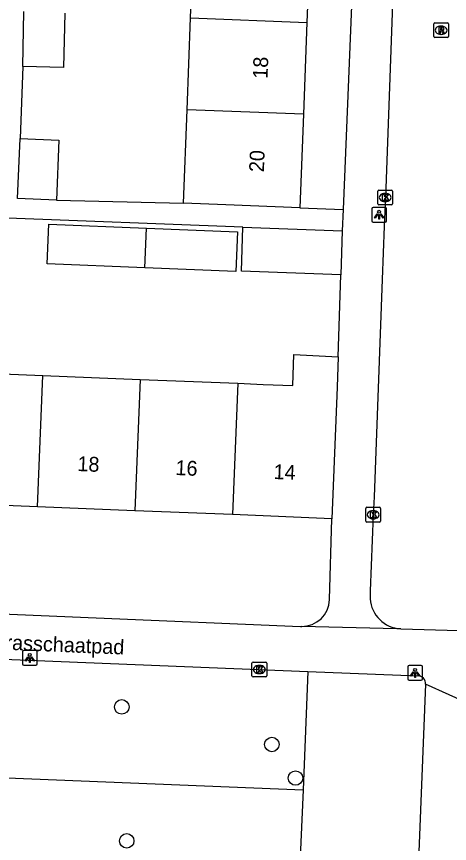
# Model space of a CAD drawing. Extents: x 160732 to 162105, y 387428 to 388479.
# Drawn here: x 161585.9 to 161615.2, y 387874.9 to 387930.8 of the extents above; entities that cross this region are included whole.
import ezdxf

# ---------------------------------------------------------------- set-up
doc = ezdxf.new("R2010")
doc.units = 0
for name, color, linetype in [('IMGEO_Boom', 7, 'Continuous'), ('IMGEO_Groenvoorziening', 7, 'Continuous'), ('IMGEO_Kolk', 7, 'Continuous'), ('IMGEO_Lichtpunt', 7, 'Continuous'), ('IMGEO_Openbare_ruimte_label', 7, 'Continuous'), ('IMGEO_Pand', 7, 'Continuous'), ('IMGEO_Pand_nummerreeks', 7, 'Continuous'), ('IMGEO_Rijbaan_lokaal_open', 7, 'Continuous'), ('IMGEO_Rioolput', 7, 'Continuous'), ('IMGEO_Voetpad_open', 7, 'Continuous')]:
    doc.layers.add(name, color=color, linetype=linetype)

msp = doc.modelspace()

# ---------------------------------------------------------------- linework, layer by layer
at = {"layer": 'IMGEO_Boom'}
for centre in [(161593.059, 387884.158), (161603.2, 387881.621), (161604.797, 387879.35), (161593.391, 387875.109)]:
    msp.add_circle(centre, 0.489, dxfattribs=at)
at = {"layer": 'IMGEO_Groenvoorziening'}
for points in [[(161605.622, 387886.559), (161605.305, 387878.566)], [(161583.631, 387879.426), (161605.305, 387878.566)], [(161605.305, 387878.566), (161604.965, 387870.483)]]:
    msp.add_lwpolyline(points, dxfattribs=at)
at = {"layer": 'IMGEO_Kolk'}
for p, q in [((161610.358, 387918.141), (161610.358, 387918.993)), ((161610.433, 387919.067), (161611.285, 387919.067)), ((161610.846, 387918.847), (161610.871, 387918.847)), ((161611.359, 387918.993), (161611.359, 387918.141)), ((161610.869, 387918.287), (161610.844, 387918.287)), ((161611.285, 387918.067), (161610.433, 387918.067)), ((161609.55, 387896.712), (161609.55, 387897.564)), ((161609.625, 387897.638), (161610.477, 387897.638)), ((161610.038, 387897.418), (161610.063, 387897.418)), ((161610.551, 387897.564), (161610.551, 387896.712)), ((161610.061, 387896.858), (161610.036, 387896.858)), ((161610.477, 387896.638), (161609.625, 387896.638)), ((161601.856, 387886.258), (161601.856, 387887.11)), ((161601.931, 387887.184), (161602.783, 387887.184)), ((161602.344, 387886.964), (161602.369, 387886.964)), ((161602.857, 387887.11), (161602.857, 387886.258)), ((161602.367, 387886.404), (161602.342, 387886.404)), ((161602.783, 387886.184), (161601.931, 387886.184))]:
    msp.add_line(p, q, dxfattribs=at)
for points in [[(161610.358, 387918.141), (161610.358, 387918.993)], [(161610.433, 387919.067), (161611.285, 387919.067)], [(161610.679, 387918.767), (161610.802, 387918.767), (161610.802, 387918.616), (161610.932, 387918.767), (161611.096, 387918.767), (161610.95, 387918.616), (161611.103, 387918.367), (161610.951, 387918.367), (161610.866, 387918.531), (161610.802, 387918.464), (161610.802, 387918.367), (161610.679, 387918.367), (161610.679, 387918.767)], [(161611.359, 387918.993), (161611.359, 387918.141)], [(161611.285, 387918.067), (161610.433, 387918.067)], [(161609.55, 387896.712), (161609.55, 387897.564)], [(161609.625, 387897.638), (161610.477, 387897.638)], [(161610.551, 387897.564), (161610.551, 387896.712)], [(161609.871, 387897.338), (161609.994, 387897.338), (161609.994, 387897.187), (161610.124, 387897.338), (161610.288, 387897.338), (161610.142, 387897.187), (161610.295, 387896.938), (161610.143, 387896.938), (161610.058, 387897.102), (161609.994, 387897.035), (161609.994, 387896.938), (161609.871, 387896.938), (161609.871, 387897.338)], [(161610.477, 387896.638), (161609.625, 387896.638)], [(161601.856, 387886.258), (161601.856, 387887.11)], [(161601.931, 387887.184), (161602.783, 387887.184)], [(161602.177, 387886.884), (161602.3, 387886.884), (161602.3, 387886.733), (161602.43, 387886.884), (161602.594, 387886.884), (161602.448, 387886.733), (161602.601, 387886.484), (161602.449, 387886.484), (161602.364, 387886.648), (161602.3, 387886.581), (161602.3, 387886.484), (161602.177, 387886.484), (161602.177, 387886.884)], [(161602.857, 387887.11), (161602.857, 387886.258)], [(161602.783, 387886.184), (161601.931, 387886.184)]]:
    msp.add_lwpolyline(points, dxfattribs=at)
for centre, start, end in [((161610.435, 387918.991), 91.552, 178.448), ((161610.435, 387918.991), 91.552, 178.448), ((161611.283, 387918.991), 1.552, 88.448), ((161611.283, 387918.991), 1.552, 88.448), ((161610.435, 387918.143), 181.552, 268.448), ((161610.435, 387918.143), 181.552, 268.448), ((161611.283, 387918.143), 271.552, 358.448), ((161611.283, 387918.143), 271.552, 358.448), ((161609.627, 387897.562), 91.552, 178.448), ((161609.627, 387897.562), 91.552, 178.448), ((161610.475, 387897.562), 1.552, 88.448), ((161610.475, 387897.562), 1.552, 88.448), ((161609.627, 387896.714), 181.552, 268.448), ((161609.627, 387896.714), 181.552, 268.448), ((161610.475, 387896.714), 271.552, 358.448), ((161610.475, 387896.714), 271.552, 358.448), ((161601.933, 387887.108), 91.552, 178.448), ((161601.933, 387887.108), 91.552, 178.448), ((161602.781, 387887.108), 1.552, 88.448), ((161602.781, 387887.108), 1.552, 88.448), ((161601.933, 387886.26), 181.552, 268.448), ((161601.933, 387886.26), 181.552, 268.448), ((161602.781, 387886.26), 271.552, 358.448), ((161602.781, 387886.26), 271.552, 358.448)]:
    msp.add_arc(centre, 0.0765, start, end, dxfattribs=at)
for centre, major_axis, ratio, start_param, end_param in [((161610.845, 387918.567), (-0.387, 0.002), 0.722429, 4.712389, 7.853982), ((161610.87, 387918.567), (-0.39, 0.002), 0.717154, 1.570796, 4.712389), ((161610.037, 387897.138), (-0.387, 0.002), 0.722429, 4.712389, 7.853982), ((161610.062, 387897.138), (-0.39, 0.002), 0.717154, 1.570796, 4.712389), ((161602.343, 387886.684), (-0.387, 0.002), 0.722429, 4.712389, 7.853982), ((161602.368, 387886.684), (-0.39, 0.002), 0.717154, 1.570796, 4.712389)]:
    msp.add_ellipse(centre, major_axis=major_axis, ratio=ratio, start_param=start_param, end_param=end_param, dxfattribs=at)
at = {"layer": 'IMGEO_Lichtpunt'}
for p, q in [((161609.945, 387917.802), (161609.945, 387916.995)), ((161609.945, 387917.802), (161609.945, 387916.995)), ((161610.847, 387917.897), (161610.039, 387917.897)), ((161610.847, 387917.897), (161610.039, 387917.897)), ((161610.941, 387916.995), (161610.941, 387917.802)), ((161610.941, 387916.995), (161610.941, 387917.802)), ((161610.039, 387916.901), (161610.847, 387916.901)), ((161610.039, 387916.901), (161610.847, 387916.901)), ((161587.245, 387887.967), (161586.437, 387887.967)), ((161587.245, 387887.967), (161586.437, 387887.967)), ((161586.343, 387887.872), (161586.343, 387887.065)), ((161586.343, 387887.872), (161586.343, 387887.065)), ((161587.339, 387887.065), (161587.339, 387887.872)), ((161587.339, 387887.065), (161587.339, 387887.872)), ((161586.437, 387886.971), (161587.245, 387886.971)), ((161586.437, 387886.971), (161587.245, 387886.971)), ((161612.381, 387886.858), (161612.381, 387886.051)), ((161612.381, 387886.858), (161612.381, 387886.051)), ((161613.283, 387886.953), (161612.475, 387886.953)), ((161613.283, 387886.953), (161612.475, 387886.953)), ((161613.377, 387886.051), (161613.377, 387886.858)), ((161613.377, 387886.051), (161613.377, 387886.858)), ((161612.475, 387885.957), (161613.283, 387885.957)), ((161612.475, 387885.957), (161613.283, 387885.957))]:
    msp.add_line(p, q, dxfattribs=at)
for points in [[(161610.319, 387917.466), (161610.358, 387917.438), (161610.17, 387917.176), (161610.132, 387917.203), (161610.319, 387917.466)], [(161610.421, 387917.418), (161610.468, 387917.418), (161610.468, 387917.096), (161610.421, 387917.096), (161610.421, 387917.418)], [(161610.531, 387917.438), (161610.569, 387917.465), (161610.756, 387917.203), (161610.717, 387917.175), (161610.531, 387917.438)], [(161586.717, 387887.536), (161586.756, 387887.508), (161586.568, 387887.246), (161586.53, 387887.273), (161586.717, 387887.536)], [(161586.819, 387887.488), (161586.866, 387887.488), (161586.866, 387887.166), (161586.819, 387887.166), (161586.819, 387887.488)], [(161586.929, 387887.508), (161586.967, 387887.535), (161587.154, 387887.273), (161587.115, 387887.245), (161586.929, 387887.508)], [(161612.755, 387886.522), (161612.794, 387886.494), (161612.606, 387886.232), (161612.568, 387886.259), (161612.755, 387886.522)], [(161612.857, 387886.474), (161612.904, 387886.474), (161612.904, 387886.152), (161612.857, 387886.152), (161612.857, 387886.474)], [(161612.967, 387886.494), (161613.005, 387886.521), (161613.192, 387886.259), (161613.153, 387886.231), (161612.967, 387886.494)]]:
    msp.add_lwpolyline(points, dxfattribs=at)
for centre in [(161610.444, 387917.6), (161586.842, 387887.67), (161612.88, 387886.656)]:
    msp.add_circle(centre, 0.0994, dxfattribs=at)
for centre, start, end in [((161610.039, 387917.802), 90, 180), ((161610.039, 387917.802), 90, 180), ((161610.847, 387917.802), 0, 90), ((161610.847, 387917.802), 0, 90), ((161610.039, 387916.995), 180, 270), ((161610.039, 387916.995), 180, 270), ((161610.847, 387916.995), 270, 0), ((161610.847, 387916.995), 270, 360), ((161586.437, 387887.872), 90, 180), ((161586.437, 387887.872), 90, 180), ((161587.245, 387887.872), 0, 90), ((161587.245, 387887.872), 0, 90), ((161586.437, 387887.065), 180, 270), ((161586.437, 387887.065), 180, 270), ((161587.245, 387887.065), 270, 0), ((161587.245, 387887.065), 270, 360), ((161612.475, 387886.858), 90, 180), ((161612.475, 387886.858), 90, 180), ((161613.283, 387886.858), 0, 90), ((161613.283, 387886.858), 0, 90), ((161612.475, 387886.051), 180, 270), ((161612.475, 387886.051), 180, 270), ((161613.283, 387886.051), 270, 0), ((161613.283, 387886.051), 270, 360)]:
    msp.add_arc(centre, 0.0946, start, end, dxfattribs=at)
at = {"layer": 'IMGEO_Pand'}
for points in [[(161597.713, 387930.694), (161597.954, 387936.89)], [(161605.815, 387936.585), (161605.574, 387930.389)], [(161586.364, 387927.412), (161586.448, 387931.131)], [(161589.214, 387931.024), (161589.131, 387927.349), (161586.364, 387927.412)], [(161597.473, 387924.497), (161597.713, 387930.694)], [(161597.713, 387930.694), (161605.574, 387930.389)], [(161605.574, 387930.389), (161605.334, 387924.192)], [(161597.228, 387918.18), (161597.473, 387924.497)], [(161605.334, 387924.192), (161597.473, 387924.497)], [(161605.334, 387924.192), (161605.089, 387917.875)], [(161588.637, 387918.381), (161586.008, 387918.494), (161586.183, 387922.56)], [(161586.183, 387922.56), (161588.812, 387922.447), (161588.637, 387918.381)], [(161605.089, 387917.875), (161600.093, 387918.069), (161597.228, 387918.18)], [(161594.616, 387913.817), (161588.027, 387914.081), (161588.135, 387916.76), (161594.724, 387916.495)], [(161594.616, 387913.817), (161594.724, 387916.495)], [(161594.724, 387916.495), (161600.878, 387916.249), (161600.77, 387913.57), (161594.616, 387913.817)], [(161607.851, 387913.352), (161601.138, 387913.588), (161601.243, 387916.561)], [(161601.243, 387916.561), (161607.956, 387916.324)], [(161607.956, 387916.324), (161607.851, 387913.352)], [(161600.9, 387906.014), (161602.612, 387905.945), (161604.609, 387905.864), (161604.677, 387907.954), (161607.673, 387907.809)], [(161607.673, 387907.809), (161607.607, 387905.743), (161607.248, 387896.871)], [(161581.131, 387906.816), (161587.721, 387906.549)], [(161587.361, 387897.677), (161587.721, 387906.549)], [(161587.721, 387906.549), (161594.31, 387906.282)], [(161594.31, 387906.282), (161593.95, 387897.41)], [(161594.31, 387906.282), (161600.9, 387906.014)], [(161600.9, 387906.014), (161600.539, 387897.143)], [(161587.361, 387897.677), (161580.771, 387897.945)], [(161593.95, 387897.41), (161587.361, 387897.677)], [(161600.539, 387897.143), (161593.95, 387897.41)], [(161607.248, 387896.871), (161600.539, 387897.143)]]:
    msp.add_lwpolyline(points, dxfattribs=at)
at = {"layer": 'IMGEO_Rijbaan_lokaal_open'}
for points in [[(161613.823, 388000), (161613.85, 387999.144), (161611.619, 387939.137), (161610.868, 387918.574), (161610.794, 387916.62), (161610.659, 387913.029), (161610.105, 387898.353), (161610.052, 387897.138), (161609.836, 387892.004), (161609.847, 387891.461)], [(161611.907, 387889.442), (161615.836, 387889.324), (161615.909, 387890.891)]]:
    msp.add_lwpolyline(points, dxfattribs=at)
msp.add_arc((161611.987, 387891.584), 2.144, 183.3001, 267.8516, dxfattribs=at)
at = {"layer": 'IMGEO_Rioolput'}
for p, q in [((161614.212, 387930.362), (161615.064, 387930.362)), ((161614.137, 387929.436), (161614.137, 387930.288)), ((161614.625, 387930.142), (161614.65, 387930.142)), ((161615.138, 387930.288), (161615.138, 387929.436)), ((161615.064, 387929.362), (161614.212, 387929.362)), ((161614.648, 387929.582), (161614.623, 387929.582))]:
    msp.add_line(p, q, dxfattribs=at)
for points in [[(161614.212, 387930.362), (161615.064, 387930.362)], [(161614.137, 387929.436), (161614.137, 387930.288)], [(161614.726, 387930.06), (161614.474, 387930.062), (161614.474, 387929.662)], [(161614.474, 387929.662), (161614.598, 387929.662), (161614.598, 387929.824), (161614.609, 387929.824)], [(161614.652, 387929.981), (161614.598, 387929.981), (161614.598, 387929.9)], [(161614.598, 387929.9), (161614.65, 387929.9)], [(161615.138, 387930.288), (161615.138, 387929.436)], [(161615.064, 387929.362), (161614.212, 387929.362)], [(161614.656, 387929.795), (161614.727, 387929.662), (161614.867, 387929.662), (161614.802, 387929.788)]]:
    msp.add_lwpolyline(points, dxfattribs=at)
for centre, radius, start, end in [((161614.214, 387930.286), 0.0765, 91.552, 178.448), ((161614.214, 387930.286), 0.0765, 91.552, 178.448), ((161615.062, 387930.286), 0.0765, 1.552, 88.448), ((161615.062, 387930.286), 0.0765, 1.552, 88.448), ((161614.608, 387929.771), 0.0533, 26.0293, 88.6989), ((161614.634, 387930.089), 0.19, 274.7715, 282.9687), ((161614.658, 387929.885), 0.0964, 77.0061, 93.1865), ((161614.672, 387929.942), 0.0378, 276.6634, 79.6772), ((161614.725, 387929.95), 0.109, 350.3612, 89.416), ((161614.723, 387929.95), 0.112, 277.5842, 350.9817), ((161614.707, 387929.735), 0.108, 29.5134, 73.7905), ((161614.214, 387929.438), 0.0765, 181.552, 268.448), ((161614.214, 387929.438), 0.0765, 181.552, 268.448), ((161615.062, 387929.438), 0.0765, 271.552, 358.448), ((161615.062, 387929.438), 0.0765, 271.552, 358.448)]:
    msp.add_arc(centre, radius, start, end, dxfattribs=at)
for centre, major_axis, ratio, start_param, end_param in [((161614.624, 387929.862), (-0.387, 0.002), 0.722429, 4.712389, 7.853982), ((161614.649, 387929.862), (-0.39, 0.002), 0.717154, 1.570796, 4.712389)]:
    msp.add_ellipse(centre, major_axis=major_axis, ratio=ratio, start_param=start_param, end_param=end_param, dxfattribs=at)
at = {"layer": 'IMGEO_Voetpad_open'}
for points in [[(161610.564, 387979.956), (161608.015, 387917.755)], [(161586.364, 387927.412), (161586.183, 387922.56)], [(161588.637, 387918.381), (161597.228, 387918.18)], [(161601.243, 387916.561), (161568.289, 387917.831)], [(161605.089, 387917.875), (161608.015, 387917.755)], [(161608.015, 387917.755), (161607.956, 387916.324)], [(161607.673, 387907.809), (161607.851, 387913.352)], [(161607.095, 387891.406), (161607.248, 387896.871)], [(161563.683, 387891.347), (161605.141, 387889.589), (161605.217, 387889.587)], [(161611.907, 387889.442), (161611.655, 387889.441), (161605.217, 387889.587)], [(161583.948, 387887.42), (161605.622, 387886.559)], [(161605.622, 387886.559), (161613.061, 387886.264)], [(161613.592, 387885.689), (161613.037, 387872.087)], [(161616.774, 387884.246), (161613.592, 387885.689)]]:
    msp.add_lwpolyline(points, dxfattribs=at)
for centre, radius, start, end in [((161605.221, 387891.462), 1.875, 269.8699, 358.3015), ((161613.041, 387885.713), 0.552, 357.5567, 87.8869)]:
    msp.add_arc(centre, radius, start, end, dxfattribs=at)

# ---------------------------------------------------------------- texts
at = {"layer": 'IMGEO_Openbare_ruimte_label'}
msp.add_text('Brasschaatpad', height=1, rotation=357.6498, dxfattribs=at).set_placement((161584.298, 387888.058))
at = {"layer": 'IMGEO_Pand_nummerreeks'}
for s, rotation, p in [('18', 87.7786, (161602.904, 387926.572)), ('20', 87.7786, (161602.66, 387920.261)), ('18', 357.6778, (161590.045, 387900.091)), ('16', 357.6778, (161596.672, 387899.822)), ('14', 357.6795, (161603.301, 387899.553))]:
    msp.add_text(s, height=1, rotation=rotation, dxfattribs=at).set_placement(p)

doc.saveas('drawing.dxf')
